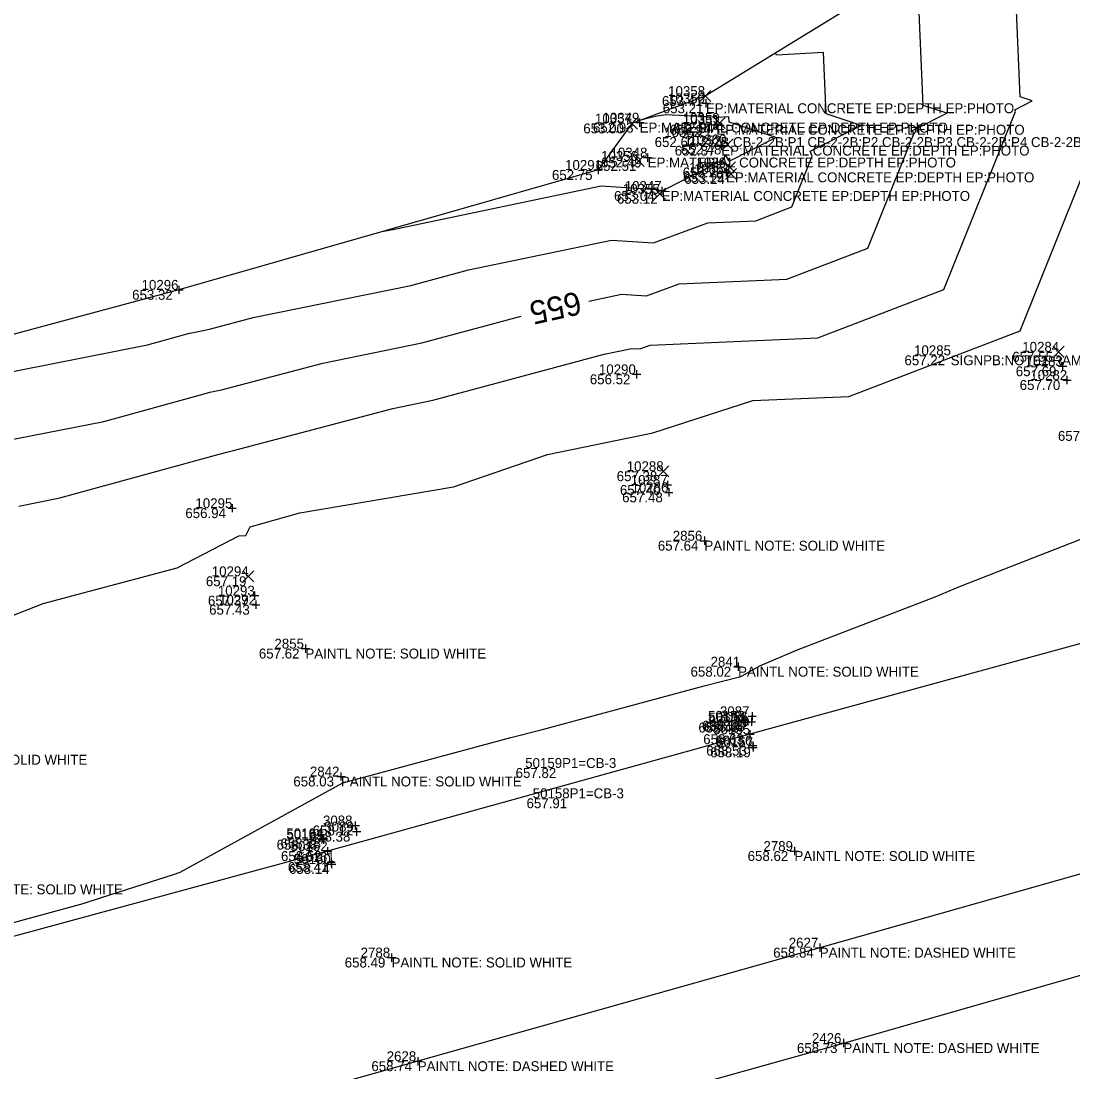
# Model space of a CAD drawing. Extents: x 2129350 to 2137777, y 657588 to 659885.
# Drawn here: x 2132733.5 to 2132860.7, y 658646.5 to 658773.5 of the extents above; entities that cross this region are included whole.
import ezdxf

# ---------------------------------------------------------------- set-up
doc = ezdxf.new("R2010")
doc.units = 0
for name, color, linetype in [('DT_X_Contour_Major', 7, 'Continuous'), ('DT_X_Contour_Minor', 7, 'Continuous'), ('DT_X_TIN_Hull', 7, 'Continuous'), ('PV_X_COP', 7, 'Continuous'), ('SV_X_Random_Point', 7, 'Continuous'), ('SV_X_Shot_Marker', 7, 'Continuous'), ('SV_X_Text_Comment', 7, 'Continuous'), ('SV_X_Text_Description', 7, 'Continuous'), ('SV_X_Text_Elevation', 7, 'Continuous'), ('SV_X_Text_Name', 7, 'Continuous')]:
    doc.layers.add(name, color=color, linetype=linetype)

msp = doc.modelspace()

# ---------------------------------------------------------------- linework, layer by layer
at = {"layer": 'DT_X_Contour_Major'}
for points in [[(2132802.15, 658739.63), (2132806.1, 658740.46), (2132809.13, 658740.27), (2132813.05, 658741.7), (2132826.07, 658742.27), (2132835.87, 658746.02), (2132841.43, 658759.86), (2132841.27, 658760.25), (2132845.41, 658762.35), (2132842.57, 658763.29), (2132841.97, 658777.41), (2132838.5, 658777.23), (2132838.19, 658777.9)], [(2132696.81, 658714.33), (2132706.76, 658716.93), (2132707.15, 658717.01), (2132719.34, 658719.33), (2132731.33, 658722.7), (2132743.49, 658725.09), (2132755.65, 658728.44), (2132756.34, 658728.62), (2132757.73, 658728.9), (2132769.98, 658732.14), (2132781.94, 658734.59), (2132793.96, 658737.81)]]:
    msp.add_lwpolyline(points, dxfattribs=at)
at = {"layer": 'DT_X_Contour_Minor'}
for points in [[(2132733.24, 658714.86), (2132738.2, 658715.84), (2132757.43, 658721.15), (2132758.52, 658721.43), (2132759.17, 658721.56), (2132778.43, 658726.66), (2132783.27, 658727.65), (2132804, 658733.21), (2132807.32, 658733.91), (2132808.3, 658733.85), (2132809.57, 658734.31), (2132829.82, 658735.19), (2132845.07, 658741.03), (2132853.72, 658762.56), (2132853.64, 658762.76), (2132855.75, 658763.83), (2132854.3, 658764.31), (2132853.42, 658785.16)], [(2132719.53, 658696.56), (2132736.18, 658703.08), (2132752.39, 658707.38), (2132759.83, 658711.25), (2132760.68, 658711.3), (2132761.19, 658712.33), (2132767.21, 658714.04), (2132785.77, 658717.17), (2132797.14, 658721.07), (2132809.87, 658723.72), (2132821.95, 658727.61), (2132833.58, 658728.12), (2132854.28, 658736.04), (2132866, 658765.26), (2132866, 658765.26), (2132866.08, 658765.31), (2132866.02, 658765.33), (2132865.94, 658767.39), (2132867.44, 658778.65)], [(2132729.42, 658730.53), (2132748.78, 658734.33), (2132753.87, 658735.74), (2132754.16, 658735.81), (2132756.29, 658736.24), (2132761.54, 658737.63), (2132780.61, 658741.52), (2132787.61, 658743.4), (2132804.87, 658747.01), (2132809.96, 658746.69), (2132816.53, 658749.09), (2132822.32, 658749.34), (2132826.67, 658751.01), (2132829.14, 658757.16), (2132828.91, 658757.75), (2132835.07, 658760.87), (2132830.84, 658762.27), (2132830.53, 658769.66), (2132824.82, 658769.36), (2132824.7, 658769.62)], [(2132777.36, 658748.07), (2132779.28, 658748.46), (2132779.42, 658748.5), (2132803.64, 658753.56), (2132809.11, 658753.22), (2132810.38, 658753.13), (2132810.95, 658752.95), (2132810.95, 658752.95), (2132811, 658752.97), (2132818.45, 658756.73), (2132818.61, 658757.26), (2132819.12, 658756.55), (2132824.74, 658759.4), (2132819.11, 658761.25), (2132819.08, 658761.91), (2132817.61, 658761.83), (2132817.37, 658762.01), (2132817.1, 658761.88), (2132811.45, 658762.13), (2132810.14, 658761.96), (2132808.25, 658761.44)], [(2132726.05, 658662.75), (2132741.02, 658666.84), (2132743.23, 658667.54), (2132748.15, 658669.13), (2132751.93, 658670.34), (2132752.74, 658670.61), (2132772.4, 658681.39), (2132792.72, 658686.88), (2132796.37, 658687.81), (2132816.09, 658693.13), (2132820.52, 658694.26), (2132820.68, 658694.33), (2132822.82, 658695.54), (2132827.26, 658697.45), (2132844, 658703.88), (2132847.08, 658705.19), (2132867.37, 658713.11)]]:
    msp.add_lwpolyline(points, dxfattribs=at)
at = {"layer": 'DT_X_TIN_Hull'}
msp.add_lwpolyline([(2132859.5, 658790.97), (2132816.21, 658764.41), (2132807.34, 658761.1), (2132803.28, 658755.48), (2132752.59, 658740.99), (2132728.45, 658734.52)], dxfattribs=at)
at = {"layer": 'PV_X_COP'}
for points in [[(2133730.22, 658936.63), (2133702.62, 658928.99), (2133654.91, 658915.86), (2133605.08, 658902.34), (2133554.92, 658888.56), (2133509.82, 658876.27), (2133459.08, 658862.07), (2133410.5, 658848.76), (2133362.33, 658835.49), (2133317.19, 658823.07), (2133266.35, 658808.95), (2133217.78, 658795.57), (2133170.89, 658782.95), (2133115.31, 658767.84), (2133063.51, 658753.59), (2133014.74, 658740.25), (2132963.88, 658726.32), (2132916.79, 658713.58), (2132868.39, 658700.1), (2132821.62, 658687.28), (2132770.55, 658673.15), (2132722.89, 658660.22), (2132675.02, 658647)], [(2133215.32, 658767.73), (2133166.74, 658754.23), (2133119.6, 658741.39), (2133071.19, 658728.03), (2133022.53, 658715), (2132974.67, 658701.52), (2132926.07, 658688.13), (2132877.85, 658674.99), (2132830.06, 658661.48)], [(2132158.56, 658463.82), (2132206.06, 658477.43), (2132254.46, 658490.67), (2132302.65, 658503.88), (2132350.77, 658517.2), (2132399.19, 658530.48), (2132447.47, 658543.51), (2132495.63, 658557.08), (2132543.81, 658570.09), (2132591.55, 658583.09), (2132640.05, 658596.45), (2132688.42, 658610.15), (2132736.65, 658623.32), (2132784.37, 658636.37), (2132832.92, 658649.95), (2132881.17, 658663.77), (2132929.56, 658676.42), (2132976.85, 658690.09), (2133025.73, 658703.1), (2133073.54, 658716.2), (2133122.49, 658729.47), (2133170.2, 658742.4), (2133218.35, 658756.09)], [(2132830.06, 658661.48), (2132781.46, 658647.76), (2132733.66, 658634.26), (2132685.08, 658621.65), (2132636.78, 658608.37), (2132588.98, 658595.34), (2132540.41, 658581.57), (2132492.62, 658568.33), (2132444.23, 658554.78), (2132396.24, 658542.04), (2132348.05, 658529.35), (2132299.13, 658515.13), (2132251.46, 658501.25), (2132202.83, 658488.38), (2132155.56, 658475.63)]]:
    msp.add_lwpolyline(points, dxfattribs=at)
at = {"layer": 'SV_X_Random_Point'}
for p, q in [((2132815.54, 658763.75), (2132816.88, 658765.08)), ((2132815.54, 658765.08), (2132816.88, 658763.75)), ((2132806.68, 658760.43), (2132808.01, 658761.77)), ((2132806.68, 658761.77), (2132808.01, 658760.43)), ((2132817.31, 658760.49), (2132818.64, 658761.82)), ((2132817.31, 658761.82), (2132818.64, 658760.49)), ((2132818.23, 658757.89), (2132819.57, 658759.23)), ((2132818.23, 658759.23), (2132819.57, 658757.89)), ((2132807.5, 658755.9), (2132808.83, 658757.24)), ((2132807.5, 658757.24), (2132808.83, 658755.9)), ((2132818.54, 658755.12), (2132819.87, 658756.45)), ((2132818.54, 658756.45), (2132819.87, 658755.12)), ((2132818.65, 658754.34), (2132819.98, 658755.67)), ((2132818.65, 658755.67), (2132819.98, 658754.34)), ((2132810.05, 658751.93), (2132811.39, 658753.27)), ((2132810.05, 658753.27), (2132811.39, 658751.93)), ((2132858.29, 658732.83), (2132859.62, 658734.17)), ((2132858.29, 658734.17), (2132859.62, 658732.83)), ((2132810.49, 658718.4), (2132811.83, 658719.74)), ((2132810.49, 658719.74), (2132811.83, 658718.4)), ((2132760.33, 658705.7), (2132761.66, 658707.04)), ((2132760.33, 658707.04), (2132761.66, 658705.7))]:
    msp.add_line(p, q, dxfattribs=at)
at = {"layer": 'SV_X_Shot_Marker'}
for p, q in [((2132816.29, 658764.04), (2132816.29, 658763.04)), ((2132815.79, 658763.54), (2132816.79, 658763.54)), ((2132816.29, 658763.54), (2132816.29, 658763.54)), ((2132808.28, 658761.7), (2132808.28, 658760.7)), ((2132817.56, 658761.44), (2132817.56, 658760.44)), ((2132807.78, 658761.2), (2132808.78, 658761.2)), ((2132808.28, 658761.2), (2132808.28, 658761.2)), ((2132817.06, 658760.94), (2132818.06, 658760.94)), ((2132817.56, 658760.94), (2132817.56, 658760.94)), ((2132818.15, 658758.92), (2132818.15, 658757.92)), ((2132817.65, 658758.42), (2132818.65, 658758.42)), ((2132818.15, 658758.42), (2132818.15, 658758.42)), ((2132808.75, 658756.98), (2132809.75, 658756.98)), ((2132809.25, 658757.48), (2132809.25, 658756.48)), ((2132809.25, 658756.98), (2132809.25, 658756.98)), ((2132802.78, 658755.48), (2132803.78, 658755.48)), ((2132803.28, 658755.98), (2132803.28, 658754.98)), ((2132803.28, 658755.48), (2132803.28, 658755.48)), ((2132818.23, 658755.19), (2132819.23, 658755.19)), ((2132818.73, 658755.69), (2132818.73, 658754.69)), ((2132818.73, 658755.19), (2132818.73, 658755.19)), ((2132810.46, 658752.94), (2132811.46, 658752.94)), ((2132810.96, 658753.44), (2132810.96, 658752.44)), ((2132810.96, 658752.94), (2132810.96, 658752.94)), ((2132752.09, 658740.99), (2132753.09, 658740.99)), ((2132752.59, 658741.49), (2132752.59, 658740.49)), ((2132752.59, 658740.99), (2132752.59, 658740.99)), ((2132859.41, 658732.25), (2132859.41, 658731.25)), ((2132807.91, 658731.28), (2132807.91, 658730.28)), ((2132858.91, 658731.75), (2132859.91, 658731.75)), ((2132859.41, 658731.75), (2132859.41, 658731.75)), ((2132807.41, 658730.78), (2132808.41, 658730.78)), ((2132807.91, 658730.78), (2132807.91, 658730.78)), ((2132859.44, 658730.09), (2132860.44, 658730.09)), ((2132859.94, 658730.59), (2132859.94, 658729.59)), ((2132859.94, 658730.09), (2132859.94, 658730.09)), ((2132811.14, 658717.41), (2132812.14, 658717.41)), ((2132811.64, 658717.91), (2132811.64, 658716.91)), ((2132811.64, 658717.41), (2132811.64, 658717.41)), ((2132811.81, 658717.01), (2132811.81, 658716.01)), ((2132811.31, 658716.51), (2132812.31, 658716.51)), ((2132811.81, 658716.51), (2132811.81, 658716.51)), ((2132758.52, 658714.6), (2132759.52, 658714.6)), ((2132759.02, 658715.1), (2132759.02, 658714.1)), ((2132759.02, 658714.6), (2132759.02, 658714.6)), ((2132815.61, 658710.67), (2132816.61, 658710.67)), ((2132816.11, 658711.17), (2132816.11, 658710.17)), ((2132816.11, 658710.67), (2132816.11, 658710.67)), ((2132761.73, 658704.53), (2132761.73, 658703.53)), ((2132761.23, 658704.03), (2132762.23, 658704.03)), ((2132761.38, 658702.93), (2132762.38, 658702.93)), ((2132761.73, 658704.03), (2132761.73, 658704.03)), ((2132761.88, 658703.43), (2132761.88, 658702.43)), ((2132761.88, 658702.93), (2132761.88, 658702.93)), ((2132767.88, 658698.13), (2132767.88, 658697.13)), ((2132767.38, 658697.63), (2132768.38, 658697.63)), ((2132767.88, 658697.63), (2132767.88, 658697.63)), ((2132819.69, 658695.44), (2132820.69, 658695.44)), ((2132820.19, 658695.94), (2132820.19, 658694.94)), ((2132820.19, 658695.44), (2132820.19, 658695.44)), ((2132820.49, 658688.9), (2132821.49, 658688.9)), ((2132820.99, 658689.4), (2132820.99, 658688.4)), ((2132820.99, 658688.9), (2132820.99, 658688.9)), ((2132821.05, 658689.19), (2132821.05, 658688.19)), ((2132821.39, 658689.45), (2132822.39, 658689.45)), ((2132821.79, 658689.29), (2132821.79, 658688.29)), ((2132821.89, 658689.95), (2132821.89, 658688.95)), ((2132821.89, 658689.45), (2132821.89, 658689.45)), ((2132820.55, 658688.69), (2132821.55, 658688.69)), ((2132821.05, 658688.69), (2132821.05, 658688.69)), ((2132821.29, 658688.79), (2132822.29, 658688.79)), ((2132821.62, 658687.78), (2132821.62, 658686.78)), ((2132821.79, 658688.79), (2132821.79, 658688.79)), ((2132821.12, 658687.28), (2132822.12, 658687.28)), ((2132821.62, 658687.28), (2132821.62, 658687.28)), ((2132821.97, 658686.41), (2132821.97, 658685.41)), ((2132821.47, 658685.91), (2132822.47, 658685.91)), ((2132821.49, 658685.69), (2132822.49, 658685.69)), ((2132821.97, 658685.91), (2132821.97, 658685.91)), ((2132821.99, 658686.19), (2132821.99, 658685.19)), ((2132821.99, 658685.69), (2132821.99, 658685.69)), ((2132772.17, 658682.67), (2132772.17, 658681.67)), ((2132771.67, 658682.17), (2132772.67, 658682.17)), ((2132772.17, 658682.17), (2132772.17, 658682.17)), ((2132773.41, 658676.25), (2132774.41, 658676.25)), ((2132773.91, 658676.75), (2132773.91, 658675.75)), ((2132773.91, 658676.25), (2132773.91, 658676.25)), ((2132770.03, 658675.2), (2132770.03, 658674.2)), ((2132770.06, 658675.04), (2132770.06, 658674.04)), ((2132773.57, 658675.51), (2132774.57, 658675.51)), ((2132774.07, 658676.01), (2132774.07, 658675.01)), ((2132774.07, 658675.51), (2132774.07, 658675.51)), ((2132769.53, 658674.7), (2132770.53, 658674.7)), ((2132769.56, 658674.54), (2132770.56, 658674.54)), ((2132770.03, 658674.7), (2132770.03, 658674.7)), ((2132770.06, 658674.54), (2132770.06, 658674.54)), ((2132770.55, 658673.65), (2132770.55, 658672.65)), ((2132827, 658673.66), (2132827, 658672.66)), ((2132770.05, 658673.15), (2132771.05, 658673.15)), ((2132770.55, 658673.15), (2132770.55, 658673.15)), ((2132770.97, 658672.32), (2132770.97, 658671.32)), ((2132826.5, 658673.16), (2132827.5, 658673.16)), ((2132827, 658673.16), (2132827, 658673.16)), ((2132770.47, 658671.82), (2132771.47, 658671.82)), ((2132770.54, 658671.59), (2132771.54, 658671.59)), ((2132770.97, 658671.82), (2132770.97, 658671.82)), ((2132771.04, 658672.09), (2132771.04, 658671.09)), ((2132771.04, 658671.59), (2132771.04, 658671.59)), ((2132829.56, 658661.48), (2132830.56, 658661.48)), ((2132830.06, 658661.98), (2132830.06, 658660.98)), ((2132830.06, 658661.48), (2132830.06, 658661.48)), ((2132777.79, 658660.29), (2132778.79, 658660.29)), ((2132778.29, 658660.79), (2132778.29, 658659.79)), ((2132778.29, 658660.29), (2132778.29, 658660.29)), ((2132832.42, 658649.95), (2132833.42, 658649.95)), ((2132832.92, 658650.45), (2132832.92, 658649.45)), ((2132832.92, 658649.95), (2132832.92, 658649.95)), ((2132781.46, 658648.26), (2132781.46, 658647.26)), ((2132780.96, 658647.76), (2132781.96, 658647.76)), ((2132781.46, 658647.76), (2132781.46, 658647.76))]:
    msp.add_line(p, q, dxfattribs=at)

# ---------------------------------------------------------------- texts
at = {"layer": 'DT_X_Contour_Major'}
msp.add_text('655', height=2.8, rotation=192.5331, dxfattribs=at).set_placement((2132800.87, 658740.84))
at = {"layer": 'SV_X_Text_Comment'}
for s, p in [('EP:MATERIAL CONCRETE EP:DEPTH EP:PHOTO', (2132816.29, 658762.34)), ('EP:MATERIAL CONCRETE EP:DEPTH EP:PHOTO', (2132808.28, 658760)), ('EP:MATERIAL CONCRETE EP:DEPTH EP:PHOTO', (2132817.56, 658759.74)), ('2-2B CB-2-2B:P1 CB-2-2B:P2 CB-2-2B:P3 CB-2-2B:P4 CB-2-2B:P5 CB-2-2B:N5 CB-2-2B:P', (2132815.73, 658758.25)), ('EP:MATERIAL CONCRETE EP:DEPTH EP:PHOTO', (2132818.15, 658757.22)), ('EP:MATERIAL CONCRETE EP:DEPTH EP:PHOTO', (2132809.25, 658755.78)), ('EP:MATERIAL CONCRETE EP:DEPTH EP:PHOTO', (2132818.73, 658753.99)), ('EP:MATERIAL CONCRETE EP:DEPTH EP:PHOTO', (2132810.96, 658751.74)), ('SIGNPB:NOTE1 RAMP SIGNPB:NOTE2 SIGNPB:NOTE3 SIGNPB:PHOTO', (2132845.89, 658731.88)), ('PAINTL NOTE: SOLID WHITE', (2132816.11, 658709.47)), ('PAINTL NOTE: SOLID WHITE', (2132767.88, 658696.43)), ('PAINTL NOTE: SOLID WHITE', (2132820.19, 658694.24)), ('PAINTL NOTE: SOLID WHITE', (2132719.66, 658683.6)), ('PAINTL NOTE: SOLID WHITE', (2132772.17, 658680.97)), ('PAINTL NOTE: SOLID WHITE', (2132827, 658671.96)), ('PAINTL NOTE: SOLID WHITE', (2132723.96, 658667.93)), ('PAINTL NOTE: DASHED WHITE', (2132830.06, 658660.28)), ('PAINTL NOTE: SOLID WHITE', (2132778.29, 658659.09)), ('PAINTL NOTE: DASHED WHITE', (2132832.92, 658648.75)), ('PAINTL NOTE: DASHED WHITE', (2132781.46, 658646.56))]:
    msp.add_text(s, height=1.2, dxfattribs=at).set_placement(p)
at = {"layer": 'SV_X_Text_Description'}
for p in [(2132798.91, 658683.2), (2132799.82, 658679.54)]:
    msp.add_text('P1=CB-3', height=1.2, dxfattribs=at).set_placement(p)
at = {"layer": 'SV_X_Text_Elevation'}
for s, p in [('653.41', (2132810.98, 658763.21)), ('653.21', (2132811.08, 658762.34)), ('653.00', (2132801.47, 658759.9)), ('652.93', (2132802.64, 658760)), ('652.94', (2132811.93, 658759.74)), ('652.94', (2132812.34, 658759.96)), ('652.62', (2132810.1, 658758.25)), ('652.87', (2132812.53, 658757.22)), ('652.48', (2132813.26, 658757.36)), ('652.51', (2132802.97, 658755.37)), ('652.49', (2132803.61, 658755.78)), ('652.75', (2132797.68, 658754.28)), ('653.26', (2132813.49, 658754.58)), ('653.19', (2132813.54, 658753.99)), ('653.24', (2132813.68, 658753.8)), ('653.04', (2132805.19, 658751.74)), ('653.12', (2132805.54, 658751.4)), ('653.32', (2132746.93, 658739.79)), ('657.55', (2132853.34, 658732.3)), ('657.22', (2132840.3, 658731.88)), ('657.69', (2132853.76, 658730.55)), ('656.52', (2132802.26, 658729.58)), ('657.70', (2132854.23, 658728.89)), ('657.80', (2132858.85, 658722.74)), ('657.38', (2132805.51, 658717.87)), ('657.40', (2132805.9, 658716.2)), ('657.48', (2132806.17, 658715.31)), ('656.94', (2132753.36, 658713.4)), ('657.64', (2132810.48, 658709.47)), ('657.19', (2132755.84, 658705.17)), ('657.37', (2132756.09, 658702.83)), ('657.43', (2132756.24, 658701.73)), ('657.62', (2132762.25, 658696.43)), ('658.02', (2132814.44, 658694.24)), ('658.13', (2132815.82, 658687.7)), ('658.10', (2132816.62, 658688.25)), ('658.48', (2132815.39, 658687.49)), ('658.46', (2132816.06, 658687.59)), ('658.63', (2132815.97, 658686.08)), ('658.53', (2132816.33, 658684.7)), ('658.19', (2132816.81, 658684.49)), ('657.82', (2132793.29, 658682)), ('658.03', (2132766.42, 658680.97)), ('657.91', (2132794.61, 658678.34)), ('658.12', (2132768.75, 658675.05)), ('658.38', (2132768.4, 658674.31)), ('658.38', (2132764.39, 658673.33)), ('658.13', (2132764.86, 658673.5)), ('658.52', (2132764.92, 658671.95)), ('658.62', (2132821.34, 658671.96)), ('658.41', (2132765.75, 658670.62)), ('658.14', (2132765.89, 658670.4)), ('658.84', (2132824.43, 658660.28)), ('658.49', (2132772.63, 658659.09)), ('658.73', (2132827.3, 658648.75)), ('658.74', (2132775.85, 658646.56))]:
    msp.add_text(s, height=1.2, dxfattribs=at).set_placement(p)
at = {"layer": 'SV_X_Text_Name'}
for s, p in [('10358', (2132811.73, 658764.41)), ('10350', (2132811.72, 658763.54)), ('10357', (2132802.88, 658761.1)), ('10349', (2132803.79, 658761.2)), ('10359', (2132813.5, 658761.16)), ('10351', (2132813.52, 658760.94)), ('10362', (2132811.25, 658759.45)), ('10352', (2132813.69, 658758.42)), ('10360', (2132814.31, 658758.56)), ('10356', (2132803.62, 658756.57)), ('10348', (2132804.76, 658756.98)), ('10291', (2132799.27, 658755.48)), ('10353', (2132814.26, 658755.19)), ('10361', (2132815.15, 658755.78)), ('10354', (2132814.86, 658755)), ('10355', (2132806.25, 658752.6)), ('10347', (2132806.48, 658752.94)), ('10296', (2132748.07, 658740.99)), ('10284', (2132854.54, 658733.5)), ('10285', (2132841.46, 658733.08)), ('10283', (2132854.98, 658731.75)), ('10290', (2132803.36, 658730.78)), ('10282', (2132855.51, 658730.09)), ('10288', (2132806.72, 658719.07)), ('10287', (2132807.21, 658717.41)), ('10286', (2132807.3, 658716.51)), ('10295', (2132754.58, 658714.6)), ('2856', (2132812.29, 658710.67)), ('10294', (2132756.56, 658706.37)), ('10293', (2132757.29, 658704.03)), ('10292', (2132757.44, 658702.93)), ('2855', (2132764.13, 658697.63)), ('2841', (2132816.86, 658695.44)), ('3087', (2132817.99, 658689.45)), ('50153', (2132816.54, 658688.9)), ('50154', (2132816.61, 658688.69)), ('3086', (2132817.81, 658688.79)), ('50155', (2132817.18, 658687.28)), ('50156', (2132817.45, 658685.91)), ('50157', (2132817.54, 658685.69)), ('50159', (2132794.45, 658683.2)), ('2842', (2132768.42, 658682.17)), ('50158', (2132795.36, 658679.54)), ('3088', (2132770, 658676.25)), ('3089', (2132770.16, 658675.51)), ('50164', (2132765.57, 658674.7)), ('50163', (2132765.59, 658674.54)), ('50162', (2132766.09, 658673.15)), ('2789', (2132823.25, 658673.16)), ('50160', (2132766.47, 658671.59)), ('50161', (2132766.94, 658671.82)), ('2627', (2132826.31, 658661.48)), ('2788', (2132774.55, 658660.29)), ('2426', (2132829.11, 658649.95)), ('2628', (2132777.7, 658647.76))]:
    msp.add_text(s, height=1.2, dxfattribs=at).set_placement(p)

doc.saveas('drawing.dxf')
